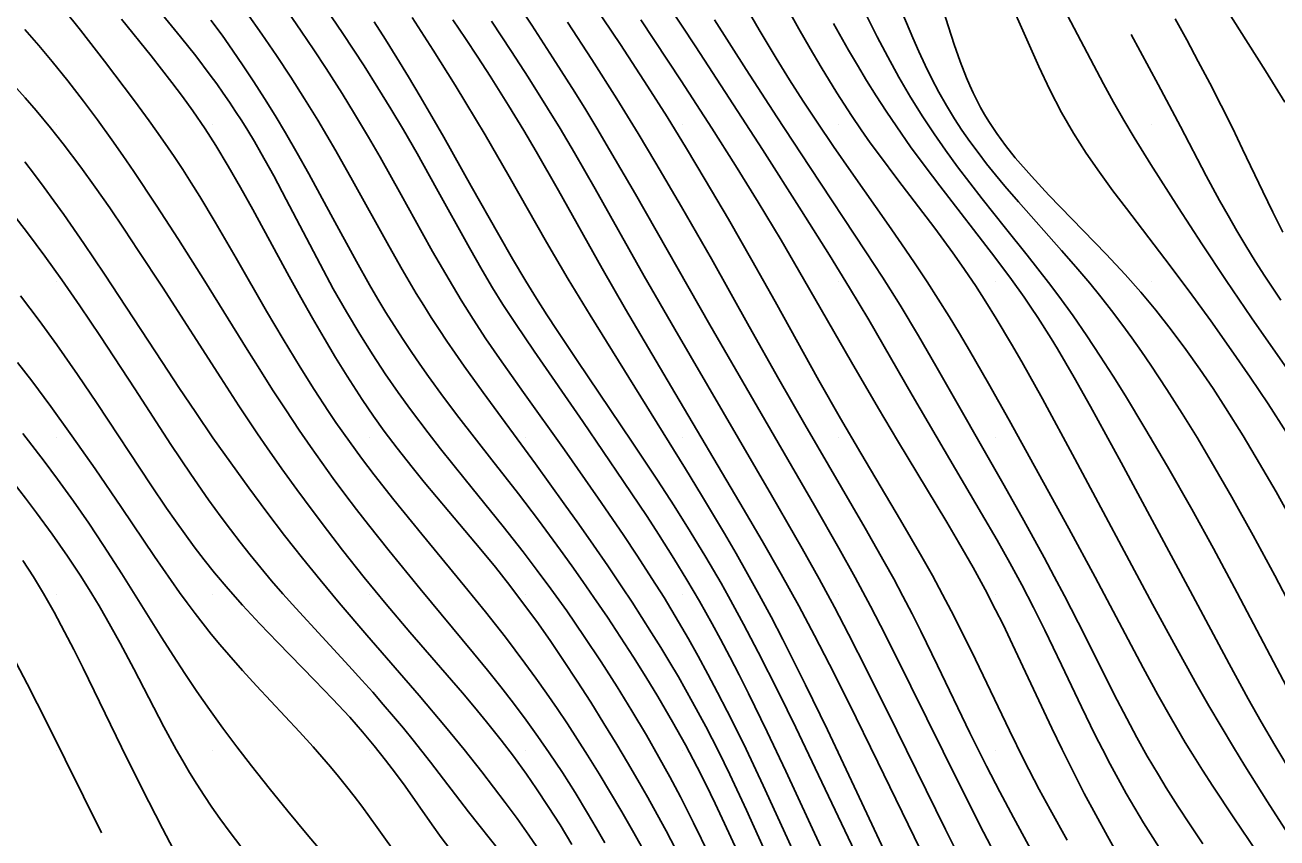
# Model space of a CAD drawing. Extents: x 2602990 to 2605851, y 618069 to 619180.
# Drawn here: x 2604333.99 to 2604374, y 618237.21 to 618263.19 of the extents above; entities that cross this region are included whole.
import ezdxf

# ---------------------------------------------------------------- set-up
doc = ezdxf.new("R2010")
doc.units = 0
for name, color, linetype in [('Default', 7, 'Continuous'), ('DTM Contours Major', 7, 'Continuous'), ('DTM Contours Minor', 7, 'Continuous'), ('Exist DTM Scan Elevation Point', 7, 'Continuous')]:
    doc.layers.add(name, color=color, linetype=linetype)

# ---------------------------------------------------------------- blocks, each defined once
blk = doc.blocks.new('POINT_DISPLAY')
at = {"layer": 'Default'}
blk.add_line((0, 0), (0, 0), dxfattribs=at)

msp = doc.modelspace()

# ---------------------------------------------------------------- linework, layer by layer
at = {"layer": 'DTM Contours Major'}
for points in [[(2604353.637, 618265.212), (2604355.427, 618262.491), (2604357.556, 618259.211), (2604358.81, 618257.258), (2604359.703, 618255.837), (2604360.344, 618254.789), (2604360.954, 618253.764), (2604362.347, 618251.362), (2604363.368, 618249.61), (2604364.561, 618247.582), (2604365.054, 618246.727), (2604365.46, 618246.005), (2604365.845, 618245.293), (2604366.218, 618244.576), (2604366.582, 618243.847), (2604367.115, 618242.738), (2604367.748, 618241.402), (2604368.191, 618240.496), (2604368.422, 618240.04), (2604368.667, 618239.57), (2604368.921, 618239.099), (2604369.184, 618238.629), (2604369.456, 618238.158), (2604369.738, 618237.689), (2604370.029, 618237.221), (2604370.289, 618236.816)], [(2604342.399, 618263.6), (2604342.814, 618262.998), (2604343.22, 618262.399), (2604343.612, 618261.806), (2604344.126, 618261.004), (2604344.526, 618260.358), (2604344.971, 618259.611), (2604345.341, 618258.967), (2604346.01, 618257.768), (2604346.684, 618256.552), (2604347.019, 618255.955), (2604347.545, 618255.043), (2604347.932, 618254.402), (2604348.313, 618253.793), (2604348.723, 618253.167), (2604349.158, 618252.528), (2604349.926, 618251.442), (2604351.228, 618249.617), (2604352.309, 618248.071), (2604353.103, 618246.91), (2604353.567, 618246.214), (2604354.028, 618245.503), (2604354.413, 618244.889), (2604354.88, 618244.112), (2604355.192, 618243.571), (2604355.502, 618243.016), (2604355.813, 618242.442), (2604356.124, 618241.854), (2604356.432, 618241.256), (2604356.735, 618240.651), (2604357.033, 618240.043), (2604357.582, 618238.885), (2604358.35, 618237.209), (2604359.108, 618235.544)], [(2604369.336, 618262.891), (2604370.206, 618261.289), (2604370.912, 618259.953), (2604371.736, 618258.377), (2604372.168, 618257.581), (2604372.438, 618257.1), (2604372.718, 618256.616), (2604373.007, 618256.13), (2604373.305, 618255.645), (2604373.611, 618255.162), (2604373.864, 618254.778), (2604374.121, 618254.396)], [(2604333.855, 618254.536), (2604334.444, 618253.747), (2604335.008, 618252.965), (2604335.666, 618252.021), (2604336.296, 618251.09), (2604338.014, 618248.5), (2604338.518, 618247.754), (2604338.804, 618247.339), (2604339.098, 618246.925), (2604339.403, 618246.51), (2604339.719, 618246.095), (2604340.05, 618245.679), (2604340.482, 618245.165), (2604340.942, 618244.647), (2604341.493, 618244.056), (2604342.069, 618243.458), (2604343.248, 618242.253), (2604343.823, 618241.655), (2604344.369, 618241.064), (2604344.774, 618240.604), (2604345.156, 618240.148), (2604345.517, 618239.694), (2604345.833, 618239.276), (2604346.137, 618238.858), (2604347.007, 618237.624), (2604347.296, 618237.223), (2604347.567, 618236.858)]]:
    msp.add_lwpolyline(points, dxfattribs=at)
at = {"layer": 'DTM Contours Minor'}
for points in [[(2604351.915, 618264.217), (2604353.017, 618262.569), (2604353.888, 618261.235), (2604354.511, 618260.255), (2604355.135, 618259.243), (2604355.731, 618258.248), (2604356.469, 618256.988), (2604357.223, 618255.672), (2604357.964, 618254.353), (2604359.365, 618251.832), (2604360.052, 618250.617), (2604360.699, 618249.505), (2604361.973, 618247.362), (2604362.314, 618246.78), (2604362.653, 618246.189), (2604362.988, 618245.592), (2604363.315, 618244.992), (2604363.591, 618244.466), (2604363.858, 618243.942), (2604364.366, 618242.91), (2604365.453, 618240.638), (2604365.913, 618239.706), (2604366.403, 618238.758), (2604366.747, 618238.117), (2604367.291, 618237.136)], [(2604363.141, 618264.277), (2604363.503, 618263.131), (2604363.686, 618262.571), (2604363.876, 618262.026), (2604364.081, 618261.501), (2604364.184, 618261.258), (2604364.293, 618261.021), (2604364.407, 618260.788), (2604364.528, 618260.558), (2604364.656, 618260.332), (2604364.791, 618260.108), (2604364.915, 618259.914), (2604365.046, 618259.721), (2604365.184, 618259.529), (2604365.328, 618259.337), (2604365.637, 618258.949), (2604366.151, 618258.358), (2604366.714, 618257.753), (2604368.544, 618255.864), (2604369.148, 618255.215), (2604369.648, 618254.649), (2604370.129, 618254.074), (2604370.618, 618253.453), (2604371.087, 618252.824), (2604371.533, 618252.194), (2604371.956, 618251.57), (2604372.356, 618250.958), (2604372.919, 618250.058), (2604373.445, 618249.179), (2604373.971, 618248.267), (2604374.539, 618247.253)], [(2604366.793, 618264.468), (2604367.103, 618263.885), (2604368.456, 618261.314), (2604368.774, 618260.729), (2604369.102, 618260.151), (2604369.434, 618259.593), (2604369.966, 618258.735), (2604370.85, 618257.351), (2604371.596, 618256.203), (2604372.378, 618255.026), (2604373.19, 618253.833), (2604374.395, 618252.099)], [(2604372.047, 618264.238), (2604373.635, 618261.726), (2604374.248, 618260.732)], [(2604338.005, 618263.988), (2604338.965, 618262.813), (2604339.448, 618262.206), (2604339.915, 618261.594), (2604340.123, 618261.309), (2604340.327, 618261.02), (2604340.528, 618260.728), (2604340.725, 618260.431), (2604340.919, 618260.13), (2604341.109, 618259.824), (2604341.322, 618259.47), (2604341.531, 618259.109), (2604341.941, 618258.37), (2604342.344, 618257.613), (2604343.421, 618255.549), (2604343.846, 618254.765), (2604344.265, 618254.026), (2604344.693, 618253.306), (2604345.105, 618252.647), (2604345.503, 618252.043), (2604345.915, 618251.447), (2604346.309, 618250.903), (2604346.875, 618250.157), (2604347.275, 618249.647), (2604348.059, 618248.67), (2604349.278, 618247.16), (2604349.908, 618246.357), (2604350.362, 618245.761), (2604350.801, 618245.168), (2604351.303, 618244.465), (2604351.863, 618243.65), (2604352.404, 618242.832), (2604352.911, 618242.038), (2604353.388, 618241.268), (2604353.849, 618240.492), (2604354.25, 618239.791), (2604354.595, 618239.163), (2604354.935, 618238.52), (2604355.356, 618237.692), (2604355.857, 618236.662)], [(2604343.428, 618263.99), (2604344.149, 618262.922), (2604344.828, 618261.885), (2604345.269, 618261.19), (2604345.686, 618260.511), (2604346.084, 618259.844), (2604346.523, 618259.085), (2604347.147, 618257.966), (2604348.194, 618256.068), (2604348.602, 618255.353), (2604348.935, 618254.796), (2604349.267, 618254.262), (2604349.665, 618253.654), (2604350.267, 618252.766), (2604351.821, 618250.514), (2604353.123, 618248.598), (2604353.87, 618247.478), (2604354.235, 618246.918), (2604354.73, 618246.138), (2604355.142, 618245.463), (2604355.544, 618244.779), (2604355.949, 618244.055), (2604356.219, 618243.556), (2604356.514, 618242.996), (2604356.813, 618242.417), (2604357.113, 618241.822), (2604357.714, 618240.598), (2604358.309, 618239.343), (2604359.822, 618236.069)], [(2604349.751, 618263.844), (2604350.19, 618263.187), (2604350.864, 618262.149), (2604351.558, 618261.048), (2604351.91, 618260.477), (2604352.264, 618259.893), (2604352.675, 618259.201), (2604353.497, 618257.786), (2604355.879, 618253.61), (2604357.514, 618250.777), (2604359.223, 618247.832), (2604360.001, 618246.469), (2604360.521, 618245.535), (2604361.012, 618244.618), (2604361.491, 618243.686), (2604362.303, 618242.055), (2604363.843, 618238.935), (2604364.619, 618237.396), (2604365.227, 618236.23)], [(2604356.914, 618263.979), (2604357.457, 618263.044), (2604358, 618262.135), (2604358.426, 618261.444), (2604358.858, 618260.764), (2604359.302, 618260.086), (2604359.829, 618259.307), (2604360.389, 618258.5), (2604361.593, 618256.789), (2604362.006, 618256.194), (2604362.416, 618255.591), (2604362.819, 618254.984), (2604363.176, 618254.428), (2604363.521, 618253.875), (2604363.855, 618253.327), (2604364.176, 618252.786), (2604364.782, 618251.739), (2604365.445, 618250.557), (2604367.346, 618247.097), (2604368.187, 618245.545), (2604369.725, 618242.641), (2604370.192, 618241.785), (2604370.625, 618241.018), (2604371.071, 618240.261), (2604371.3, 618239.885), (2604371.622, 618239.37), (2604371.951, 618238.859), (2604372.617, 618237.852), (2604374.087, 618235.676)], [(2604365.361, 618264.203), (2604366.044, 618262.629), (2604366.386, 618261.864), (2604366.739, 618261.12), (2604367.112, 618260.402), (2604367.499, 618259.738), (2604367.906, 618259.102), (2604368.328, 618258.489), (2604368.758, 618257.898), (2604369.19, 618257.326), (2604370.421, 618255.715), (2604371.19, 618254.688), (2604371.882, 618253.737), (2604372.538, 618252.812), (2604373.143, 618251.934), (2604373.714, 618251.079), (2604374.303, 618250.164)], [(2604335.248, 618263.677), (2604335.763, 618263.029), (2604336.533, 618262.033), (2604337.491, 618260.772), (2604337.961, 618260.133), (2604338.196, 618259.805), (2604338.477, 618259.402), (2604338.756, 618258.99), (2604339.033, 618258.57), (2604339.307, 618258.144), (2604339.578, 618257.713), (2604340.073, 618256.895), (2604340.744, 618255.74), (2604341.715, 618254.051), (2604342.247, 618253.146), (2604342.784, 618252.26), (2604343.234, 618251.541), (2604343.695, 618250.835), (2604343.931, 618250.485), (2604344.36, 618249.875), (2604344.745, 618249.349), (2604345.15, 618248.817), (2604345.781, 618248.015), (2604346.67, 618246.923), (2604348.049, 618245.247), (2604348.706, 618244.435), (2604349.347, 618243.62), (2604349.661, 618243.209), (2604349.97, 618242.795), (2604350.317, 618242.318), (2604350.658, 618241.835), (2604350.994, 618241.347), (2604351.324, 618240.854), (2604351.649, 618240.357), (2604351.968, 618239.856), (2604352.343, 618239.252), (2604352.708, 618238.647), (2604353.063, 618238.044), (2604353.406, 618237.447), (2604353.734, 618236.86)], [(2604341.077, 618263.586), (2604341.558, 618262.904), (2604342.029, 618262.214), (2604342.486, 618261.522), (2604342.927, 618260.832), (2604343.348, 618260.149), (2604343.641, 618259.657), (2604343.923, 618259.172), (2604344.459, 618258.223), (2604345.615, 618256.132), (2604346.045, 618255.376), (2604346.496, 618254.615), (2604346.734, 618254.229), (2604346.976, 618253.845), (2604347.224, 618253.464), (2604347.477, 618253.083), (2604347.736, 618252.703), (2604348.027, 618252.285), (2604348.633, 618251.442), (2604350.311, 618249.161), (2604351.226, 618247.892), (2604351.692, 618247.234), (2604352.157, 618246.569), (2604352.615, 618245.902), (2604353.061, 618245.239), (2604353.39, 618244.743), (2604353.708, 618244.252), (2604354.015, 618243.768), (2604354.312, 618243.29), (2604354.598, 618242.819), (2604354.873, 618242.354), (2604355.104, 618241.951), (2604355.327, 618241.552), (2604355.751, 618240.765), (2604356.151, 618239.983), (2604356.516, 618239.234), (2604357.047, 618238.097), (2604358.48, 618234.926)], [(2604346.361, 618263.434), (2604347.039, 618262.385), (2604347.737, 618261.273), (2604348.085, 618260.702), (2604348.694, 618259.681), (2604349.465, 618258.348), (2604350.661, 618256.255), (2604351.355, 618255.071), (2604352.053, 618253.92), (2604355.101, 618249.002), (2604355.614, 618248.161), (2604356.344, 618246.937), (2604356.714, 618246.299), (2604357.084, 618245.647), (2604357.451, 618244.983), (2604357.832, 618244.273), (2604358.207, 618243.555), (2604358.575, 618242.831), (2604358.936, 618242.106), (2604359.638, 618240.66), (2604360.575, 618238.674), (2604362.005, 618235.626)], [(2604358.359, 618263.725), (2604358.723, 618263.073), (2604359.082, 618262.446), (2604359.435, 618261.845), (2604359.938, 618261.022), (2604360.404, 618260.302), (2604360.716, 618259.842), (2604361.005, 618259.432), (2604361.297, 618259.03), (2604361.888, 618258.242), (2604363.066, 618256.696), (2604363.64, 618255.916), (2604363.922, 618255.519), (2604364.368, 618254.863), (2604364.701, 618254.349), (2604365.031, 618253.817), (2604365.52, 618252.994), (2604365.846, 618252.425), (2604366.504, 618251.239), (2604367.535, 618249.328), (2604370.022, 618244.679), (2604370.701, 618243.43), (2604371.44, 618242.104), (2604371.822, 618241.435), (2604372.211, 618240.767), (2604372.607, 618240.105), (2604372.968, 618239.515), (2604373.692, 618238.364), (2604375.553, 618235.473)], [(2604360.901, 618263.451), (2604361.224, 618262.815), (2604361.562, 618262.173), (2604361.917, 618261.531), (2604362.29, 618260.892), (2604362.682, 618260.261), (2604363.04, 618259.72), (2604363.411, 618259.188), (2604363.793, 618258.664), (2604364.183, 618258.146), (2604364.58, 618257.634), (2604365.327, 618256.697), (2604366.016, 618255.837), (2604366.359, 618255.404), (2604366.697, 618254.966), (2604367.031, 618254.522), (2604367.485, 618253.893), (2604367.926, 618253.253), (2604368.353, 618252.61), (2604368.763, 618251.971), (2604369.156, 618251.341), (2604369.781, 618250.308), (2604370.5, 618249.081), (2604371.276, 618247.716), (2604371.971, 618246.456), (2604372.732, 618245.039), (2604374.405, 618241.844)], [(2604362.048, 618263.542), (2604362.36, 618262.784), (2604362.553, 618262.343), (2604362.756, 618261.906), (2604362.971, 618261.472), (2604363.198, 618261.042), (2604363.439, 618260.616), (2604363.697, 618260.196), (2604363.934, 618259.833), (2604364.184, 618259.474), (2604364.446, 618259.117), (2604364.72, 618258.761), (2604365.005, 618258.404), (2604365.302, 618258.047), (2604365.739, 618257.538), (2604367.114, 618255.987), (2604367.57, 618255.464), (2604368.015, 618254.938), (2604368.369, 618254.502), (2604368.711, 618254.064), (2604369.042, 618253.626), (2604369.361, 618253.189), (2604369.67, 618252.753), (2604369.968, 618252.319), (2604370.485, 618251.541), (2604370.975, 618250.77), (2604371.445, 618250.004), (2604371.898, 618249.242), (2604372.555, 618248.097), (2604373.237, 618246.871), (2604373.927, 618245.592), (2604374.815, 618243.904)], [(2604333.983, 618263.052), (2604334.433, 618262.537), (2604334.866, 618262.023), (2604335.366, 618261.404), (2604335.863, 618260.762), (2604336.311, 618260.163), (2604336.773, 618259.522), (2604337.119, 618259.027), (2604337.472, 618258.51), (2604338.188, 618257.434), (2604338.894, 618256.341), (2604339.737, 618255.006), (2604341.093, 618252.819), (2604341.494, 618252.181), (2604341.905, 618251.536), (2604342.326, 618250.889), (2604342.756, 618250.246), (2604343.115, 618249.724), (2604343.478, 618249.209), (2604343.846, 618248.7), (2604344.217, 618248.198), (2604344.591, 618247.703), (2604344.968, 618247.215), (2604345.625, 618246.387), (2604346.622, 618245.167), (2604348.328, 618243.111), (2604348.769, 618242.568), (2604349.196, 618242.034), (2604349.604, 618241.511), (2604350.006, 618240.976), (2604350.386, 618240.449), (2604350.748, 618239.926), (2604351.164, 618239.297), (2604351.569, 618238.658), (2604351.968, 618238.003), (2604352.247, 618237.533), (2604352.525, 618237.053)], [(2604337.074, 618263.385), (2604338.022, 618262.207), (2604338.356, 618261.785), (2604338.69, 618261.354), (2604339.023, 618260.91), (2604339.354, 618260.451), (2604339.75, 618259.872), (2604340.091, 618259.341), (2604340.488, 618258.685), (2604340.881, 618258.003), (2604341.272, 618257.3), (2604342.436, 618255.154), (2604342.809, 618254.48), (2604343.181, 618253.821), (2604343.551, 618253.18), (2604343.919, 618252.562), (2604344.284, 618251.97), (2604344.764, 618251.223), (2604345.126, 618250.69), (2604345.469, 618250.209), (2604345.881, 618249.662), (2604346.36, 618249.055), (2604346.744, 618248.585), (2604347.532, 618247.646), (2604348.557, 618246.43), (2604349.024, 618245.859), (2604349.488, 618245.274), (2604349.928, 618244.696), (2604350.347, 618244.123), (2604350.774, 618243.516), (2604351.206, 618242.879), (2604351.639, 618242.221), (2604352.07, 618241.548), (2604352.494, 618240.868), (2604352.908, 618240.189), (2604353.248, 618239.619), (2604353.576, 618239.057), (2604353.891, 618238.504), (2604354.194, 618237.961), (2604354.482, 618237.431), (2604354.922, 618236.594)], [(2604339.932, 618263.347), (2604340.289, 618262.864), (2604340.627, 618262.387), (2604340.968, 618261.892), (2604341.309, 618261.378), (2604341.649, 618260.848), (2604341.986, 618260.302), (2604342.321, 618259.743), (2604342.694, 618259.094), (2604343.061, 618258.438), (2604343.768, 618257.134), (2604344.583, 618255.631), (2604345.002, 618254.888), (2604345.269, 618254.433), (2604345.528, 618254.006), (2604345.791, 618253.585), (2604346.058, 618253.171), (2604346.33, 618252.762), (2604346.607, 618252.357), (2604346.888, 618251.957), (2604347.366, 618251.302), (2604347.859, 618250.65), (2604348.913, 618249.296), (2604349.76, 618248.208), (2604350.398, 618247.368), (2604351.106, 618246.407), (2604351.462, 618245.91), (2604351.819, 618245.405), (2604352.175, 618244.892), (2604352.602, 618244.262), (2604353.024, 618243.626), (2604353.436, 618242.988), (2604353.835, 618242.353), (2604354.218, 618241.724), (2604354.687, 618240.92), (2604355.095, 618240.184), (2604355.471, 618239.467), (2604355.744, 618238.924), (2604356.045, 618238.306), (2604356.346, 618237.67), (2604356.949, 618236.353)], [(2604345.153, 618263.295), (2604345.511, 618262.727), (2604345.875, 618262.14), (2604346.243, 618261.534), (2604346.616, 618260.91), (2604346.993, 618260.269), (2604347.372, 618259.611), (2604348.254, 618258.046), (2604349.134, 618256.481), (2604349.57, 618255.724), (2604350, 618255), (2604350.337, 618254.452), (2604350.67, 618253.928), (2604350.998, 618253.425), (2604351.636, 618252.47), (2604353.396, 618249.862), (2604354.203, 618248.646), (2604354.736, 618247.823), (2604355.252, 618247.002), (2604355.75, 618246.181), (2604356.235, 618245.348), (2604356.471, 618244.928), (2604356.956, 618244.036), (2604357.424, 618243.141), (2604358.066, 618241.868), (2604358.623, 618240.733), (2604359.352, 618239.212), (2604360.508, 618236.777)], [(2604347.667, 618263.357), (2604348.065, 618262.765), (2604348.462, 618262.165), (2604348.853, 618261.562), (2604349.444, 618260.622), (2604349.933, 618259.816), (2604350.326, 618259.145), (2604351.036, 618257.901), (2604352.432, 618255.414), (2604353.185, 618254.107), (2604354.649, 618251.612), (2604356.947, 618247.737), (2604357.549, 618246.707), (2604358.16, 618245.636), (2604358.718, 618244.623), (2604359.217, 618243.683), (2604359.696, 618242.755), (2604360.317, 618241.523), (2604361.246, 618239.633), (2604362.601, 618236.849)], [(2604348.899, 618263.318), (2604349.542, 618262.348), (2604350.07, 618261.531), (2604350.692, 618260.54), (2604351.091, 618259.886), (2604351.55, 618259.11), (2604352.21, 618257.961), (2604353.778, 618255.17), (2604354.756, 618253.472), (2604357.85, 618248.167), (2604358.827, 618246.46), (2604359.371, 618245.485), (2604359.858, 618244.583), (2604360.311, 618243.718), (2604360.915, 618242.533), (2604361.852, 618240.647), (2604363.404, 618237.481), (2604364.11, 618236.075)], [(2604351.327, 618263.284), (2604352.106, 618262.088), (2604352.9, 618260.838), (2604353.585, 618259.728), (2604354.154, 618258.779), (2604354.972, 618257.384), (2604355.925, 618255.719), (2604357.136, 618253.559), (2604358.079, 618251.877), (2604358.908, 618250.428), (2604360.84, 618247.113), (2604361.451, 618246.034), (2604361.753, 618245.485), (2604362.048, 618244.932), (2604362.338, 618244.373), (2604362.618, 618243.816), (2604363.155, 618242.718), (2604364.189, 618240.566), (2604364.72, 618239.498), (2604365.141, 618238.68), (2604365.577, 618237.857), (2604366.197, 618236.72)], [(2604353.674, 618263.359), (2604354.959, 618261.413), (2604355.945, 618259.891), (2604356.695, 618258.707), (2604357.423, 618257.528), (2604358.151, 618256.313), (2604358.871, 618255.08), (2604360.4, 618252.412), (2604361.264, 618250.931), (2604361.871, 618249.912), (2604363.449, 618247.304), (2604363.828, 618246.66), (2604364.292, 618245.848), (2604364.675, 618245.144), (2604365.009, 618244.502), (2604365.246, 618244.026), (2604365.551, 618243.394), (2604366.805, 618240.721), (2604367.134, 618240.036), (2604367.484, 618239.332), (2604367.842, 618238.633), (2604368.208, 618237.942), (2604368.581, 618237.262), (2604368.96, 618236.598)], [(2604356.024, 618263.363), (2604357.037, 618261.772), (2604358.014, 618260.262), (2604359.059, 618258.672), (2604360.867, 618255.948), (2604361.395, 618255.135), (2604361.651, 618254.73), (2604361.955, 618254.239), (2604362.541, 618253.262), (2604363.099, 618252.302), (2604365.28, 618248.473), (2604365.907, 618247.357), (2604366.557, 618246.172), (2604366.883, 618245.563), (2604367.207, 618244.947), (2604367.855, 618243.675), (2604368.789, 618241.818), (2604369.199, 618241.024), (2604369.523, 618240.421), (2604369.856, 618239.825), (2604370.212, 618239.22), (2604370.461, 618238.813), (2604370.833, 618238.227), (2604371.224, 618237.629), (2604371.631, 618237.024)], [(2604359.83, 618263.243), (2604360.312, 618262.394), (2604360.594, 618261.911), (2604360.888, 618261.423), (2604361.195, 618260.93), (2604361.514, 618260.434), (2604361.848, 618259.937), (2604362.294, 618259.303), (2604362.755, 618258.672), (2604363.225, 618258.049), (2604364.983, 618255.773), (2604365.517, 618255.058), (2604365.916, 618254.496), (2604366.139, 618254.17), (2604366.357, 618253.841), (2604366.78, 618253.177), (2604366.987, 618252.838), (2604367.256, 618252.386), (2604367.522, 618251.927), (2604368.045, 618250.995), (2604369.016, 618249.213), (2604371.226, 618245.101), (2604372.468, 618242.77), (2604373.082, 618241.65), (2604373.497, 618240.915), (2604373.93, 618240.17), (2604374.516, 618239.196)], [(2604370.745, 618263.39), (2604371.114, 618262.717), (2604371.485, 618262.03), (2604371.855, 618261.331), (2604372.219, 618260.623), (2604372.575, 618259.909), (2604372.903, 618259.227), (2604373.543, 618257.876), (2604373.862, 618257.216), (2604374.186, 618256.572)], [(2604333.635, 618261.271), (2604333.996, 618260.869), (2604334.352, 618260.457), (2604334.807, 618259.908), (2604335.214, 618259.394), (2604335.776, 618258.647), (2604336.239, 618258.005), (2604336.701, 618257.344), (2604337.16, 618256.67), (2604337.614, 618255.99), (2604338.384, 618254.811), (2604340.246, 618251.912), (2604340.827, 618251.021), (2604341.425, 618250.128), (2604341.733, 618249.678), (2604342.202, 618249.009), (2604342.682, 618248.341), (2604343.168, 618247.681), (2604343.655, 618247.035), (2604344.136, 618246.409), (2604344.833, 618245.53), (2604345.53, 618244.682), (2604346.289, 618243.789), (2604347.972, 618241.842), (2604348.359, 618241.383), (2604348.74, 618240.922), (2604349.211, 618240.331), (2604349.604, 618239.816), (2604350.021, 618239.242), (2604350.341, 618238.779), (2604350.714, 618238.216), (2604351.091, 618237.622), (2604351.47, 618237)], [(2604333.985, 618258.821), (2604334.293, 618258.419), (2604334.604, 618258.004), (2604334.918, 618257.575), (2604335.232, 618257.134), (2604335.873, 618256.21), (2604336.535, 618255.224), (2604338.382, 618252.405), (2604338.911, 618251.606), (2604339.45, 618250.802), (2604340, 618250), (2604340.568, 618249.193), (2604341.141, 618248.4), (2604341.717, 618247.626), (2604342.291, 618246.873), (2604342.861, 618246.147), (2604343.422, 618245.453), (2604344.029, 618244.724), (2604344.918, 618243.689), (2604346.584, 618241.764), (2604347.434, 618240.759), (2604348.028, 618240.032), (2604348.592, 618239.317), (2604349.337, 618238.343), (2604349.717, 618237.829), (2604350.092, 618237.3), (2604350.347, 618236.924)], [(2604333.606, 618257.155), (2604334.07, 618256.551), (2604334.63, 618255.799), (2604335.172, 618255.044), (2604335.749, 618254.212), (2604336.403, 618253.239), (2604337.5, 618251.56), (2604338.658, 618249.783), (2604339.29, 618248.837), (2604339.859, 618248.017), (2604340.259, 618247.466), (2604340.557, 618247.067), (2604340.868, 618246.664), (2604341.192, 618246.256), (2604341.527, 618245.845), (2604341.875, 618245.431), (2604342.235, 618245.015), (2604342.645, 618244.555), (2604343.49, 618243.631), (2604344.342, 618242.709), (2604344.759, 618242.25), (2604345.105, 618241.862), (2604345.443, 618241.476), (2604345.771, 618241.093), (2604346.09, 618240.713), (2604346.399, 618240.335), (2604346.956, 618239.632), (2604348.169, 618238.047), (2604349.201, 618236.747)], [(2604333.756, 618252.407), (2604334.209, 618251.816), (2604334.82, 618250.998), (2604335.494, 618250.066), (2604336.238, 618249.006), (2604337.078, 618247.773), (2604338.13, 618246.205), (2604338.66, 618245.436), (2604338.933, 618245.052), (2604339.177, 618244.719), (2604339.426, 618244.386), (2604339.683, 618244.054), (2604339.947, 618243.722), (2604340.22, 618243.391), (2604340.502, 618243.059), (2604340.94, 618242.564), (2604341.392, 618242.069), (2604342.763, 618240.599), (2604343.201, 618240.117), (2604343.482, 618239.798), (2604343.753, 618239.481), (2604344.015, 618239.166), (2604344.269, 618238.852), (2604344.514, 618238.54), (2604344.752, 618238.228), (2604345.251, 618237.545), (2604345.975, 618236.529)], [(2604333.927, 618250.14), (2604334.61, 618249.251), (2604335.035, 618248.68), (2604335.545, 618247.971), (2604336.032, 618247.268), (2604336.504, 618246.56), (2604337.087, 618245.65), (2604338.365, 618243.606), (2604338.725, 618243.041), (2604339.099, 618242.468), (2604339.487, 618241.89), (2604339.89, 618241.309), (2604340.317, 618240.72), (2604340.763, 618240.124), (2604341.233, 618239.515), (2604341.798, 618238.802), (2604342.393, 618238.067), (2604343.015, 618237.315), (2604343.659, 618236.55)], [(2604333.644, 618248.534), (2604334.009, 618248.064), (2604334.36, 618247.602), (2604334.866, 618246.913), (2604335.352, 618246.219), (2604335.777, 618245.577), (2604336.132, 618245.008), (2604336.362, 618244.623), (2604336.587, 618244.235), (2604337.031, 618243.437), (2604337.469, 618242.616), (2604338.433, 618240.763), (2604338.826, 618240.039), (2604339.036, 618239.669), (2604339.254, 618239.3), (2604339.48, 618238.93), (2604339.715, 618238.561), (2604339.961, 618238.192), (2604340.219, 618237.824), (2604340.548, 618237.379), (2604340.894, 618236.935)], [(2604333.929, 618246.08), (2604334.264, 618245.555), (2604334.585, 618245.024), (2604334.925, 618244.426), (2604335.259, 618243.8), (2604335.553, 618243.227), (2604335.849, 618242.631), (2604337.075, 618240.107), (2604337.73, 618238.796), (2604338.39, 618237.508), (2604339.536, 618235.309)], [(2604333.709, 618242.8), (2604334.06, 618242.133), (2604334.7, 618240.876), (2604336.443, 618237.371)]]:
    msp.add_lwpolyline(points, dxfattribs=at)

# ---------------------------------------------------------------- block references
at = {"layer": 'Exist DTM Scan Elevation Point', "xscale": 1.3123333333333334, "yscale": 1.3123333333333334}
for p in [(2604335, 618260), (2604340, 618260), (2604345, 618260), (2604350, 618260), (2604355, 618260), (2604360, 618260), (2604365, 618260), (2604370, 618260), (2604335, 618255), (2604340, 618255), (2604345, 618255), (2604350, 618255), (2604355, 618255), (2604360, 618255), (2604365, 618255), (2604370, 618255), (2604335, 618250), (2604340, 618250), (2604345, 618250), (2604350, 618250), (2604355, 618250), (2604360, 618250), (2604365, 618250), (2604370, 618250), (2604335, 618245), (2604340, 618245), (2604345, 618245), (2604350, 618245), (2604355, 618245), (2604360, 618245), (2604365, 618245), (2604370, 618245), (2604335, 618240), (2604340, 618240), (2604345, 618240), (2604350, 618240), (2604355, 618240), (2604360, 618240), (2604365, 618240), (2604370, 618240)]:
    msp.add_blockref('POINT_DISPLAY', p, dxfattribs=at)

doc.saveas('drawing.dxf')
